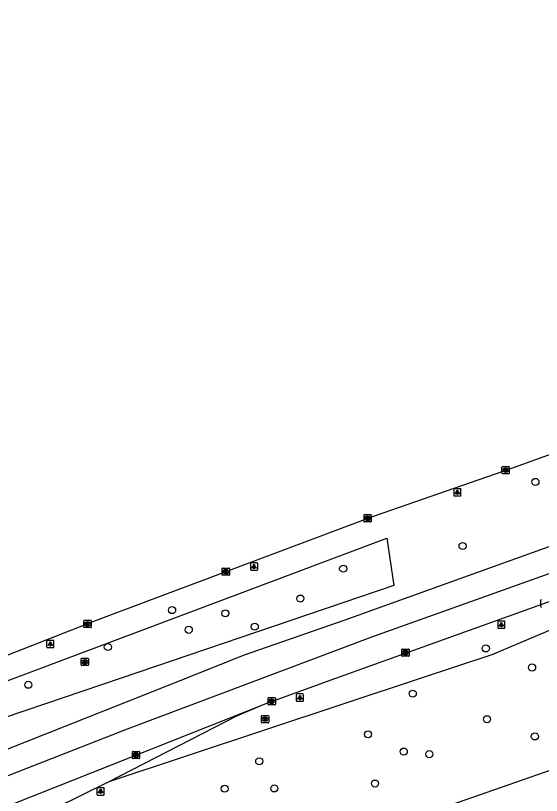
# Model space of a CAD drawing. Extents: x 162880 to 165536, y 384011 to 385179.
# Drawn here: x 164286.5 to 164359, y 384983.8 to 385091.4 of the extents above; entities that cross this region are included whole.
import ezdxf

# ---------------------------------------------------------------- set-up
doc = ezdxf.new("R2010")
doc.units = 0
for name, color, linetype in [('IMGEO_Berm_groen', 7, 'Continuous'), ('IMGEO_Boom', 7, 'Continuous'), ('IMGEO_Kolk', 7, 'Continuous'), ('IMGEO_Lichtpunt', 7, 'Continuous'), ('IMGEO_Loofbos', 7, 'Continuous'), ('IMGEO_Rijbaan_lokaal_open', 7, 'Continuous'), ('IMGEO_Rijbaan_regionaal_gesloten', 7, 'Continuous'), ('IMGEO_Rioolput', 7, 'Continuous')]:
    doc.layers.add(name, color=color, linetype=linetype)

msp = doc.modelspace()

# ---------------------------------------------------------------- linework, layer by layer
at = {"layer": 'IMGEO_Berm_groen'}
msp.add_lwpolyline([(164252.79, 384986.12), (164252.17, 384987.17), (164337.67, 385019.31), (164338.64, 385012.81), (164301.04, 385000), (164274.28, 384990.96), (164252.79, 384986.12)], dxfattribs=at)
at = {"layer": 'IMGEO_Boom'}
for centre in [(164358.15, 385027.09), (164348.11, 385018.25), (164331.65, 385015.12), (164325.75, 385011), (164308.06, 385009.41), (164315.41, 385008.96), (164310.36, 385006.69), (164319.46, 385007.13), (164299.21, 385004.31), (164351.31, 385004.12), (164357.69, 385001.49), (164288.25, 384999.11), (164341.24, 384997.89), (164351.48, 384994.35), (164335.07, 384992.27), (164358.07, 384991.98), (164340, 384989.89), (164343.53, 384989.54), (164320.08, 384988.55), (164322.15, 384984.81), (164336.04, 384985.48), (164315.31, 384984.77)]:
    msp.add_circle(centre, 0.489, dxfattribs=at)
at = {"layer": 'IMGEO_Kolk'}
for p, q in [((164353.54, 385028.29), (164353.54, 385029.14)), ((164353.62, 385029.21), (164354.47, 385029.21)), ((164354.03, 385028.99), (164354.06, 385028.99)), ((164354.05, 385028.43), (164354.03, 385028.43)), ((164354.55, 385029.14), (164354.55, 385028.29)), ((164354.47, 385028.21), (164353.62, 385028.21)), ((164334.52, 385021.65), (164334.52, 385022.5)), ((164334.59, 385022.58), (164335.44, 385022.58)), ((164335, 385022.35), (164335.03, 385022.35)), ((164335.52, 385022.5), (164335.52, 385021.65)), ((164335.44, 385021.57), (164334.59, 385021.57)), ((164335.03, 385021.8), (164335, 385021.8)), ((164314.98, 385014.28), (164314.98, 385015.14)), ((164315.05, 385015.21), (164315.9, 385015.21)), ((164315.49, 385014.43), (164315.46, 385014.43)), ((164315.47, 385014.99), (164315.49, 385014.99)), ((164315.98, 385015.14), (164315.98, 385014.28)), ((164315.9, 385014.21), (164315.05, 385014.21)), ((164358.9, 385009.91), (164358.9, 385010.76)), ((164295.9, 385007.07), (164295.9, 385007.92)), ((164295.98, 385008), (164296.83, 385008)), ((164296.9, 385007.92), (164296.9, 385007.07)), ((164296.83, 385006.99), (164295.98, 385006.99)), ((164296.39, 385007.77), (164296.42, 385007.77)), ((164296.41, 385007.22), (164296.39, 385007.22)), ((164339.73, 385003.11), (164339.73, 385003.96)), ((164339.81, 385004.04), (164340.66, 385004.04)), ((164340.22, 385003.82), (164340.24, 385003.82)), ((164340.73, 385003.96), (164340.73, 385003.11)), ((164340.66, 385003.04), (164339.81, 385003.04)), ((164340.24, 385003.26), (164340.22, 385003.26)), ((164321.3, 384996.41), (164321.3, 384997.26)), ((164321.37, 384997.34), (164322.22, 384997.34)), ((164322.3, 384997.26), (164322.3, 384996.41)), ((164322.22, 384996.33), (164321.37, 384996.33)), ((164321.81, 384996.56), (164321.78, 384996.56)), ((164321.79, 384997.11), (164321.81, 384997.11)), ((164302.59, 384988.99), (164302.59, 384989.85)), ((164302.66, 384989.92), (164303.52, 384989.92)), ((164303.08, 384989.7), (164303.1, 384989.7)), ((164303.59, 384989.85), (164303.59, 384988.99)), ((164303.52, 384988.92), (164302.66, 384988.92)), ((164303.1, 384989.14), (164303.08, 384989.14))]:
    msp.add_line(p, q, dxfattribs=at)
for points in [[(164353.54, 385028.29), (164353.54, 385029.14)], [(164353.62, 385029.21), (164354.47, 385029.21)], [(164353.86, 385028.91), (164353.99, 385028.91), (164353.99, 385028.76), (164354.12, 385028.91), (164354.28, 385028.91), (164354.14, 385028.76), (164354.29, 385028.51), (164354.14, 385028.51), (164354.05, 385028.68), (164353.99, 385028.61), (164353.99, 385028.51), (164353.86, 385028.51), (164353.86, 385028.91)], [(164354.55, 385029.14), (164354.55, 385028.29)], [(164354.47, 385028.21), (164353.62, 385028.21)], [(164334.52, 385021.65), (164334.52, 385022.5)], [(164334.59, 385022.58), (164335.44, 385022.58)], [(164334.84, 385022.27), (164334.96, 385022.27), (164334.96, 385022.12), (164335.09, 385022.27), (164335.25, 385022.27), (164335.11, 385022.12), (164335.26, 385021.87), (164335.11, 385021.87), (164335.02, 385022.04), (164334.96, 385021.97), (164334.96, 385021.87), (164334.84, 385021.87), (164334.84, 385022.27)], [(164335.52, 385022.5), (164335.52, 385021.65)], [(164335.44, 385021.57), (164334.59, 385021.57)], [(164314.98, 385014.28), (164314.98, 385015.14)], [(164315.05, 385015.21), (164315.9, 385015.21)], [(164315.3, 385014.91), (164315.42, 385014.91), (164315.42, 385014.76), (164315.55, 385014.91), (164315.72, 385014.91), (164315.57, 385014.76), (164315.72, 385014.51), (164315.57, 385014.51), (164315.49, 385014.67), (164315.42, 385014.61), (164315.42, 385014.51), (164315.3, 385014.51), (164315.3, 385014.91)], [(164315.98, 385015.14), (164315.98, 385014.28)], [(164315.9, 385014.21), (164315.05, 385014.21)], [(164358.9, 385009.91), (164358.9, 385010.76)], [(164295.9, 385007.07), (164295.9, 385007.92)], [(164295.98, 385008), (164296.83, 385008)], [(164296.9, 385007.92), (164296.9, 385007.07)], [(164296.83, 385006.99), (164295.98, 385006.99)], [(164296.22, 385007.69), (164296.35, 385007.69), (164296.35, 385007.54), (164296.48, 385007.69), (164296.64, 385007.69), (164296.49, 385007.54), (164296.65, 385007.29), (164296.49, 385007.29), (164296.41, 385007.46), (164296.35, 385007.39), (164296.35, 385007.29), (164296.22, 385007.29), (164296.22, 385007.69)], [(164339.73, 385003.11), (164339.73, 385003.96)], [(164339.81, 385004.04), (164340.66, 385004.04)], [(164340.05, 385003.74), (164340.18, 385003.74), (164340.18, 385003.59), (164340.3, 385003.74), (164340.47, 385003.74), (164340.32, 385003.59), (164340.48, 385003.34), (164340.32, 385003.34), (164340.24, 385003.5), (164340.18, 385003.44), (164340.18, 385003.34), (164340.05, 385003.34), (164340.05, 385003.74)], [(164340.73, 385003.96), (164340.73, 385003.11)], [(164340.66, 385003.04), (164339.81, 385003.04)], [(164321.3, 384996.41), (164321.3, 384997.26)], [(164321.37, 384997.34), (164322.22, 384997.34)], [(164322.3, 384997.26), (164322.3, 384996.41)], [(164322.22, 384996.33), (164321.37, 384996.33)], [(164321.62, 384997.03), (164321.74, 384997.03), (164321.74, 384996.88), (164321.87, 384997.03), (164322.04, 384997.03), (164321.89, 384996.88), (164322.04, 384996.63), (164321.89, 384996.63), (164321.81, 384996.8), (164321.74, 384996.73), (164321.74, 384996.63), (164321.62, 384996.63), (164321.62, 384997.03)], [(164302.59, 384988.99), (164302.59, 384989.85)], [(164302.66, 384989.92), (164303.52, 384989.92)], [(164302.91, 384989.62), (164303.03, 384989.62), (164303.03, 384989.47), (164303.16, 384989.62), (164303.33, 384989.62), (164303.18, 384989.47), (164303.33, 384989.22), (164303.18, 384989.22), (164303.1, 384989.38), (164303.03, 384989.32), (164303.03, 384989.22), (164302.91, 384989.22), (164302.91, 384989.62)], [(164303.59, 384989.85), (164303.59, 384988.99)], [(164303.52, 384988.92), (164302.66, 384988.92)]]:
    msp.add_lwpolyline(points, dxfattribs=at)
for centre, start, end in [((164353.62, 385029.14), 91.552, 178.448), ((164353.62, 385029.14), 91.552, 178.448), ((164354.47, 385029.14), 1.552, 88.448), ((164354.47, 385029.14), 1.552, 88.448), ((164353.62, 385028.29), 181.552, 268.448), ((164353.62, 385028.29), 181.552, 268.448), ((164354.47, 385028.29), 271.552, 358.448), ((164354.47, 385028.29), 271.552, 358.448), ((164334.59, 385022.5), 91.552, 178.448), ((164334.59, 385022.5), 91.552, 178.448), ((164335.44, 385022.5), 1.552, 88.448), ((164335.44, 385022.5), 1.552, 88.448), ((164334.59, 385021.65), 181.552, 268.448), ((164334.59, 385021.65), 181.552, 268.448), ((164335.44, 385021.65), 271.552, 358.448), ((164335.44, 385021.65), 271.552, 358.448), ((164315.05, 385015.13), 91.552, 178.448), ((164315.05, 385015.13), 91.552, 178.448), ((164315.9, 385015.13), 1.552, 88.448), ((164315.9, 385015.13), 1.552, 88.448), ((164315.05, 385014.29), 181.552, 268.448), ((164315.05, 385014.29), 181.552, 268.448), ((164315.9, 385014.29), 271.552, 358.448), ((164315.9, 385014.29), 271.552, 358.448), ((164358.97, 385010.76), 91.552, 178.448), ((164358.97, 385010.76), 91.552, 178.448), ((164358.97, 385009.91), 181.552, 268.448), ((164358.97, 385009.91), 181.552, 268.448), ((164295.98, 385007.92), 91.552, 178.448), ((164295.98, 385007.92), 91.552, 178.448), ((164296.83, 385007.92), 1.552, 88.448), ((164296.83, 385007.92), 1.552, 88.448), ((164295.98, 385007.07), 181.552, 268.448), ((164295.98, 385007.07), 181.552, 268.448), ((164296.83, 385007.07), 271.552, 358.448), ((164296.83, 385007.07), 271.552, 358.448), ((164339.81, 385003.96), 91.552, 178.448), ((164339.81, 385003.96), 91.552, 178.448), ((164340.66, 385003.96), 1.552, 88.448), ((164340.66, 385003.96), 1.552, 88.448), ((164339.81, 385003.11), 181.552, 268.448), ((164339.81, 385003.11), 181.552, 268.448), ((164340.66, 385003.11), 271.552, 358.448), ((164340.66, 385003.11), 271.552, 358.448), ((164321.37, 384997.26), 91.552, 178.448), ((164321.37, 384997.26), 91.552, 178.448), ((164322.22, 384997.26), 1.552, 88.448), ((164322.22, 384997.26), 1.552, 88.448), ((164321.37, 384996.41), 181.552, 268.448), ((164321.37, 384996.41), 181.552, 268.448), ((164322.22, 384996.41), 271.552, 358.448), ((164322.22, 384996.41), 271.552, 358.448), ((164302.67, 384989.84), 91.552, 178.448), ((164302.67, 384989.84), 91.552, 178.448), ((164303.51, 384989.84), 1.552, 88.448), ((164303.51, 384989.84), 1.552, 88.448), ((164302.67, 384989), 181.552, 268.448), ((164302.67, 384989), 181.552, 268.448), ((164303.51, 384989), 271.552, 358.448), ((164303.51, 384989), 271.552, 358.448)]:
    msp.add_arc(centre, 0.0765, start, end, dxfattribs=at)
for centre, major_axis, ratio, start_param, end_param in [((164354.03, 385028.71), (-0.387, 0.002), 0.722429, 4.712389, 7.853982), ((164354.06, 385028.71), (-0.39, 0.002), 0.717154, 1.570796, 4.712389), ((164335, 385022.07), (-0.387, 0.002), 0.722429, 4.712389, 7.853982), ((164335.03, 385022.07), (-0.39, 0.002), 0.717154, 1.570796, 4.712389), ((164315.46, 385014.71), (-0.387, 0.002), 0.722429, 4.712389, 7.853982), ((164315.49, 385014.71), (-0.39, 0.002), 0.717154, 1.570796, 4.712389), ((164296.39, 385007.49), (-0.387, 0.002), 0.722429, 4.712389, 7.853982), ((164296.41, 385007.49), (-0.39, 0.002), 0.717154, 1.570796, 4.712389), ((164340.22, 385003.54), (-0.387, 0.002), 0.722429, 4.712389, 7.853982), ((164340.24, 385003.54), (-0.39, 0.002), 0.717154, 1.570796, 4.712389), ((164321.78, 384996.83), (-0.387, 0.002), 0.722429, 4.712389, 7.853982), ((164321.81, 384996.83), (-0.39, 0.002), 0.717154, 1.570796, 4.712389), ((164303.08, 384989.42), (-0.387, 0.002), 0.722429, 4.712389, 7.853982), ((164303.1, 384989.42), (-0.39, 0.002), 0.717154, 1.570796, 4.712389)]:
    msp.add_ellipse(centre, major_axis=major_axis, ratio=ratio, start_param=start_param, end_param=end_param, dxfattribs=at)
at = {"layer": 'IMGEO_Lichtpunt'}
for p, q in [((164346.9, 385026.05), (164346.9, 385025.25)), ((164346.9, 385026.05), (164346.9, 385025.25)), ((164347.8, 385026.15), (164346.99, 385026.15)), ((164347.8, 385026.15), (164346.99, 385026.15)), ((164346.99, 385025.15), (164347.8, 385025.15)), ((164346.99, 385025.15), (164347.8, 385025.15)), ((164347.89, 385025.25), (164347.89, 385026.05)), ((164347.89, 385025.25), (164347.89, 385026.05)), ((164318.87, 385015.83), (164318.87, 385015.02)), ((164318.87, 385015.83), (164318.87, 385015.02)), ((164319.77, 385015.92), (164318.96, 385015.92)), ((164319.77, 385015.92), (164318.96, 385015.92)), ((164319.87, 385015.02), (164319.87, 385015.83)), ((164319.87, 385015.02), (164319.87, 385015.83)), ((164318.96, 385014.93), (164319.77, 385014.93)), ((164318.96, 385014.93), (164319.77, 385014.93)), ((164353.85, 385007.9), (164353.04, 385007.9)), ((164353.85, 385007.9), (164353.04, 385007.9)), ((164352.95, 385007.8), (164352.95, 385007)), ((164352.95, 385007.8), (164352.95, 385007)), ((164353.04, 385006.9), (164353.85, 385006.9)), ((164353.04, 385006.9), (164353.85, 385006.9)), ((164353.95, 385007), (164353.95, 385007.8)), ((164353.95, 385007), (164353.95, 385007.8)), ((164290.77, 385005.14), (164290.77, 385004.33)), ((164290.77, 385005.14), (164290.77, 385004.33)), ((164291.67, 385005.23), (164290.87, 385005.23)), ((164291.67, 385005.23), (164290.87, 385005.23)), ((164291.77, 385004.33), (164291.77, 385005.14)), ((164291.77, 385004.33), (164291.77, 385005.14)), ((164290.87, 385004.23), (164291.67, 385004.23)), ((164290.87, 385004.23), (164291.67, 385004.23)), ((164325.18, 384997.74), (164325.18, 384996.93)), ((164325.18, 384997.74), (164325.18, 384996.93)), ((164326.08, 384997.84), (164325.28, 384997.84)), ((164326.08, 384997.84), (164325.28, 384997.84)), ((164326.18, 384996.93), (164326.18, 384997.74)), ((164326.18, 384996.93), (164326.18, 384997.74)), ((164325.28, 384996.84), (164326.08, 384996.84)), ((164325.28, 384996.84), (164326.08, 384996.84)), ((164297.7, 384984.81), (164297.7, 384984)), ((164297.7, 384984.81), (164297.7, 384984)), ((164298.61, 384984.9), (164297.8, 384984.9)), ((164298.61, 384984.9), (164297.8, 384984.9)), ((164298.7, 384984), (164298.7, 384984.81)), ((164298.7, 384984), (164298.7, 384984.81)), ((164297.8, 384983.9), (164298.61, 384983.9)), ((164297.8, 384983.9), (164298.61, 384983.9))]:
    msp.add_line(p, q, dxfattribs=at)
for points in [[(164347.27, 385025.72), (164347.31, 385025.69), (164347.12, 385025.43), (164347.08, 385025.46), (164347.27, 385025.72)], [(164347.37, 385025.67), (164347.42, 385025.67), (164347.42, 385025.35), (164347.37, 385025.35), (164347.37, 385025.67)], [(164347.48, 385025.69), (164347.52, 385025.72), (164347.71, 385025.45), (164347.67, 385025.43), (164347.48, 385025.69)], [(164319.24, 385015.49), (164319.28, 385015.47), (164319.1, 385015.2), (164319.06, 385015.23), (164319.24, 385015.49)], [(164319.35, 385015.45), (164319.39, 385015.45), (164319.39, 385015.12), (164319.35, 385015.12), (164319.35, 385015.45)], [(164319.46, 385015.47), (164319.49, 385015.49), (164319.68, 385015.23), (164319.64, 385015.2), (164319.46, 385015.47)], [(164353.32, 385007.47), (164353.36, 385007.44), (164353.18, 385007.18), (164353.14, 385007.2), (164353.32, 385007.47)], [(164353.43, 385007.42), (164353.47, 385007.42), (164353.47, 385007.1), (164353.43, 385007.1), (164353.43, 385007.42)], [(164353.54, 385007.44), (164353.57, 385007.47), (164353.76, 385007.2), (164353.72, 385007.18), (164353.54, 385007.44)], [(164291.15, 385004.8), (164291.19, 385004.77), (164291, 385004.51), (164290.96, 385004.54), (164291.15, 385004.8)], [(164291.25, 385004.75), (164291.3, 385004.75), (164291.3, 385004.43), (164291.25, 385004.43), (164291.25, 385004.75)], [(164291.36, 385004.77), (164291.4, 385004.8), (164291.58, 385004.54), (164291.55, 385004.51), (164291.36, 385004.77)], [(164325.56, 384997.4), (164325.6, 384997.38), (164325.41, 384997.11), (164325.37, 384997.14), (164325.56, 384997.4)], [(164325.66, 384997.36), (164325.71, 384997.36), (164325.71, 384997.03), (164325.66, 384997.03), (164325.66, 384997.36)], [(164325.77, 384997.38), (164325.81, 384997.4), (164325.99, 384997.14), (164325.96, 384997.11), (164325.77, 384997.38)], [(164298.08, 384984.47), (164298.12, 384984.44), (164297.93, 384984.18), (164297.89, 384984.21), (164298.08, 384984.47)], [(164298.18, 384984.42), (164298.23, 384984.42), (164298.23, 384984.1), (164298.18, 384984.1), (164298.18, 384984.42)], [(164298.29, 384984.44), (164298.33, 384984.47), (164298.51, 384984.21), (164298.48, 384984.18), (164298.29, 384984.44)]]:
    msp.add_lwpolyline(points, dxfattribs=at)
for centre in [(164347.4, 385025.85), (164319.37, 385015.63), (164353.45, 385007.6), (164291.27, 385004.93), (164325.68, 384997.54), (164298.2, 384984.6)]:
    msp.add_circle(centre, 0.0994, dxfattribs=at)
for centre, start, end in [((164346.99, 385026.05), 90, 180), ((164346.99, 385026.05), 90, 180), ((164346.99, 385025.25), 180, 270), ((164346.99, 385025.25), 180, 270), ((164347.8, 385026.05), 0, 90), ((164347.8, 385026.05), 0, 90), ((164347.8, 385025.25), 270, 0), ((164347.8, 385025.25), 270, 360), ((164318.96, 385015.83), 90, 180), ((164318.96, 385015.83), 90, 180), ((164319.77, 385015.83), 0, 90), ((164319.77, 385015.83), 0, 90), ((164318.96, 385015.02), 180, 270), ((164318.96, 385015.02), 180, 270), ((164319.77, 385015.02), 270, 0), ((164319.77, 385015.02), 270, 360), ((164353.04, 385007.8), 90, 180), ((164353.04, 385007.8), 90, 180), ((164353.85, 385007.8), 0, 90), ((164353.85, 385007.8), 0, 90), ((164353.04, 385007), 180, 270), ((164353.04, 385007), 180, 270), ((164353.85, 385007), 270, 0), ((164353.85, 385007), 270, 360), ((164290.87, 385005.14), 90, 180), ((164290.87, 385005.14), 90, 180), ((164291.67, 385005.14), 0, 90), ((164291.67, 385005.14), 0, 90), ((164290.87, 385004.33), 180, 270), ((164290.87, 385004.33), 180, 270), ((164291.67, 385004.33), 270, 0), ((164291.67, 385004.33), 270, 360), ((164325.28, 384997.74), 90, 180), ((164325.28, 384997.74), 90, 180), ((164326.08, 384997.74), 0, 90), ((164326.08, 384997.74), 0, 90), ((164325.28, 384996.93), 180, 270), ((164325.28, 384996.93), 180, 270), ((164326.08, 384996.93), 270, 0), ((164326.08, 384996.93), 270, 360), ((164297.8, 384984.81), 90, 180), ((164297.8, 384984.81), 90, 180), ((164298.61, 384984.81), 0, 90), ((164298.61, 384984.81), 0, 90), ((164297.8, 384984), 180, 270), ((164297.8, 384984), 180, 270), ((164298.61, 384984), 270, 0), ((164298.61, 384984), 270, 360)]:
    msp.add_arc(centre, 0.0946, start, end, dxfattribs=at)
at = {"layer": 'IMGEO_Loofbos'}
for points in [[(164505.18, 385051.95), (164500, 385050.66), (164496.85, 385049.93), (164488.34, 385047.95), (164474.25, 385044.67), (164451.17, 385038.09), (164441.45, 385034.99), (164402.06, 385021.9), (164371.02, 385011.24), (164352.15, 385003.24), (164342.38, 385000), (164299.34, 384985.73)], [(164288.65, 384957.14), (164289.2, 384958.11), (164289.99, 384959.29), (164290.88, 384960.4), (164291.85, 384961.42), (164292.91, 384962.37), (164301.35, 384965.05), (164304.45, 384966.21), (164307.45, 384967.59), (164314.89, 384971.92), (164315.79, 384972.44), (164317.65, 384973.41), (164319.56, 384974.27), (164321.52, 384975.02), (164324.85, 384976.02), (164336.62, 384979.08), (164361.36, 384987.73)]]:
    msp.add_lwpolyline(points, dxfattribs=at)
at = {"layer": 'IMGEO_Rijbaan_lokaal_open'}
for points in [[(164321.24, 384996.62), (164316.96, 384994.79), (164299.34, 384985.73)], [(164299.34, 384985.73), (164291.81, 384981.99)]]:
    msp.add_lwpolyline(points, dxfattribs=at)
at = {"layer": 'IMGEO_Rijbaan_regionaal_gesloten'}
for points in [[(164264.42, 384994.92), (164277.2, 385000), (164297.65, 385008), (164335.84, 385022.38), (164337.14, 385022.83), (164354.76, 385028.96), (164369.77, 385034.36), (164400.21, 385044.84), (164411.5, 385048.72), (164434.54, 385056.24), (164468.93, 385066.85), (164479.58, 385070), (164500, 385076.04), (164514.11, 385080.1), (164520.57, 385081.58), (164542.71, 385087.73), (164556.6, 385091.42)], [(164238, 384967.52), (164272.05, 384981.37), (164301.92, 384993.04), (164335.72, 385005.76), (164374.35, 385019.55), (164412.35, 385032.47), (164446.65, 385043.53), (164485.01, 385055.22), (164519.75, 385065.29), (164557.67, 385075.76), (164572.36, 385079.61)], [(164236.69, 384970.68), (164237.04, 384970.83), (164257.5, 384979.18), (164310.01, 385000), (164317.92, 385003.17), (164331.94, 385008.05), (164375.91, 385023.89), (164413.08, 385036.34), (164426.23, 385040.59), (164436.42, 385044.12), (164465.63, 385053.46)], [(164321.24, 384996.62), (164330.63, 385000), (164374.03, 385015.61), (164410.36, 385028.22), (164435.78, 385036.2), (164446.98, 385039.97), (164458.05, 385043.49), (164459.29, 385043.82)], [(164248.8, 384967.86), (164321.24, 384996.62)]]:
    msp.add_lwpolyline(points, dxfattribs=at)
at = {"layer": 'IMGEO_Rioolput'}
for p, q in [((164295.54, 385001.84), (164295.54, 385002.69)), ((164295.61, 385002.76), (164296.46, 385002.76)), ((164296.02, 385002.54), (164296.05, 385002.54)), ((164296.54, 385002.69), (164296.54, 385001.84)), ((164296.46, 385001.76), (164295.61, 385001.76)), ((164296.05, 385001.98), (164296.02, 385001.98)), ((164320.38, 384993.93), (164320.38, 384994.79)), ((164320.45, 384994.86), (164321.3, 384994.86)), ((164320.89, 384994.08), (164320.86, 384994.08)), ((164320.87, 384994.64), (164320.89, 384994.64)), ((164321.38, 384994.79), (164321.38, 384993.93)), ((164321.3, 384993.86), (164320.45, 384993.86))]:
    msp.add_line(p, q, dxfattribs=at)
for points in [[(164295.54, 385001.84), (164295.54, 385002.69)], [(164295.61, 385002.76), (164296.46, 385002.76)], [(164296.54, 385002.69), (164296.54, 385001.84)], [(164296.46, 385001.76), (164295.61, 385001.76)], [(164296.13, 385002.46), (164295.87, 385002.46), (164295.87, 385002.06)], [(164295.87, 385002.06), (164296, 385002.06), (164296, 385002.23), (164296.01, 385002.23)], [(164296.05, 385002.38), (164296, 385002.38), (164296, 385002.3)], [(164296, 385002.3), (164296.05, 385002.3)], [(164296.05, 385002.2), (164296.13, 385002.06), (164296.27, 385002.06), (164296.2, 385002.19)], [(164320.38, 384993.93), (164320.38, 384994.79)], [(164320.45, 384994.86), (164321.3, 384994.86)], [(164320.97, 384994.56), (164320.71, 384994.56), (164320.71, 384994.16)], [(164320.71, 384994.16), (164320.84, 384994.16), (164320.84, 384994.32), (164320.85, 384994.32)], [(164320.89, 384994.48), (164320.84, 384994.48), (164320.84, 384994.4)], [(164320.84, 384994.4), (164320.89, 384994.4)], [(164320.9, 384994.29), (164320.97, 384994.16), (164321.11, 384994.16), (164321.04, 384994.29)], [(164321.38, 384994.79), (164321.38, 384993.93)], [(164321.3, 384993.86), (164320.45, 384993.86)]]:
    msp.add_lwpolyline(points, dxfattribs=at)
for centre, radius, start, end in [((164295.61, 385002.69), 0.0765, 91.552, 178.448), ((164295.61, 385002.69), 0.0765, 91.552, 178.448), ((164296.46, 385002.69), 0.0765, 1.552, 88.448), ((164296.46, 385002.69), 0.0765, 1.552, 88.448), ((164295.61, 385001.84), 0.0765, 181.552, 268.448), ((164295.61, 385001.84), 0.0765, 181.552, 268.448), ((164296.01, 385002.17), 0.0533, 26.0293, 88.6989), ((164296.06, 385002.29), 0.0964, 77.0061, 93.1865), ((164296.03, 385002.49), 0.19, 274.7715, 282.9687), ((164296.07, 385002.34), 0.0378, 276.6634, 79.6772), ((164296.12, 385002.35), 0.109, 350.3612, 89.416), ((164296.12, 385002.35), 0.112, 277.5842, 350.9817), ((164296.11, 385002.14), 0.108, 29.5134, 73.7905), ((164296.46, 385001.84), 0.0765, 271.552, 358.448), ((164296.46, 385001.84), 0.0765, 271.552, 358.448), ((164320.45, 384994.78), 0.0765, 91.552, 178.448), ((164320.45, 384994.78), 0.0765, 91.552, 178.448), ((164320.45, 384993.93), 0.0765, 181.552, 268.448), ((164320.45, 384993.93), 0.0765, 181.552, 268.448), ((164320.85, 384994.27), 0.0533, 26.0293, 88.6989), ((164320.9, 384994.38), 0.0964, 77.0061, 93.1865), ((164320.87, 384994.59), 0.19, 274.7715, 282.9687), ((164320.91, 384994.44), 0.0378, 276.6634, 79.6772), ((164320.97, 384994.45), 0.109, 350.3612, 89.416), ((164320.96, 384994.45), 0.112, 277.5842, 350.9817), ((164320.95, 384994.23), 0.108, 29.5134, 73.7905), ((164321.3, 384994.78), 0.0765, 1.552, 88.448), ((164321.3, 384994.78), 0.0765, 1.552, 88.448), ((164321.3, 384993.93), 0.0765, 271.552, 358.448), ((164321.3, 384993.93), 0.0765, 271.552, 358.448)]:
    msp.add_arc(centre, radius, start, end, dxfattribs=at)
for centre, major_axis, ratio, start_param, end_param in [((164296.02, 385002.26), (-0.387, 0.002), 0.722429, 4.712389, 7.853982), ((164296.05, 385002.26), (-0.39, 0.002), 0.717154, 1.570796, 4.712389), ((164320.86, 384994.36), (-0.387, 0.002), 0.722429, 4.712389, 7.853982), ((164320.89, 384994.36), (-0.39, 0.002), 0.717154, 1.570796, 4.712389)]:
    msp.add_ellipse(centre, major_axis=major_axis, ratio=ratio, start_param=start_param, end_param=end_param, dxfattribs=at)

doc.saveas('drawing.dxf')
